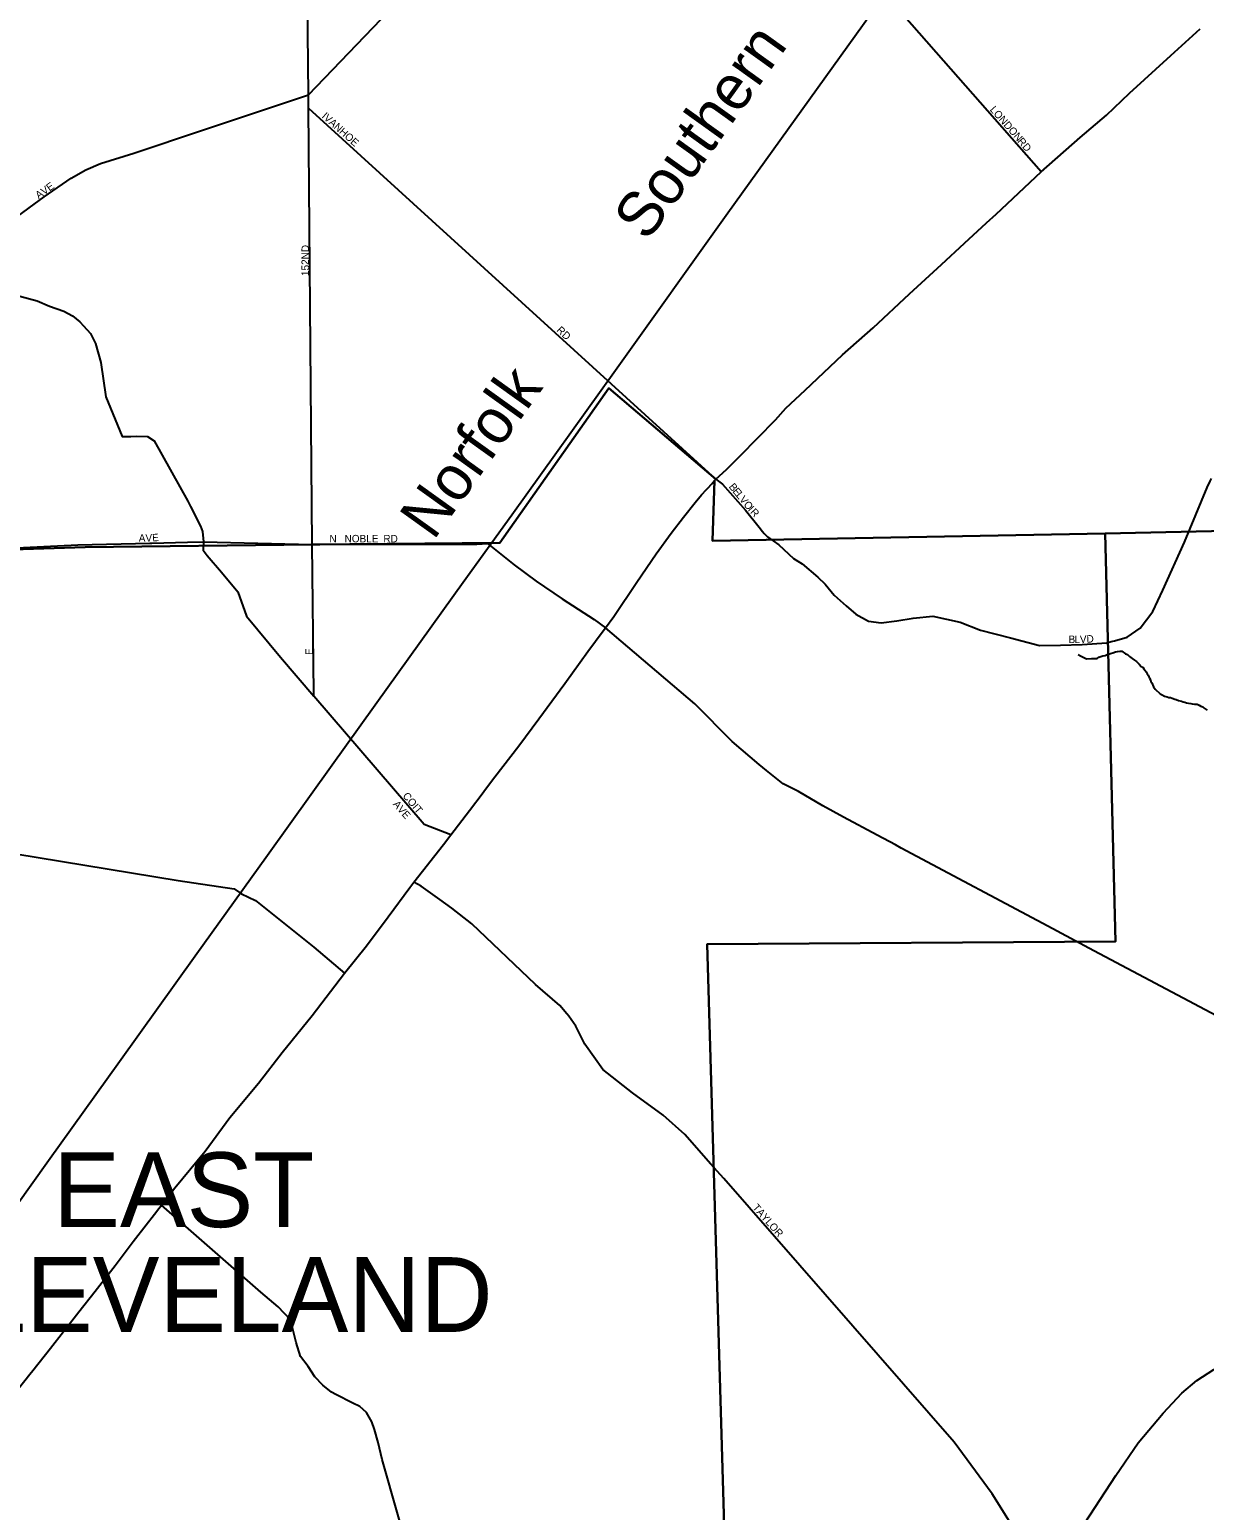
# Model space of a CAD drawing. Extents: x 2010165 to 2382125, y 1060529 to 1407316.
# Drawn here: x 2219834 to 2227695, y 1286370 to 1296274 of the extents above; entities that cross this region are included whole.
import ezdxf

# ---------------------------------------------------------------- set-up
doc = ezdxf.new("R2010")
doc.units = 0
for name, color, linetype in [('GM_X_City_Street', 7, 'Continuous'), ('GM_X_City_Street_Text', 7, 'Continuous'), ('GM_X_Corporation', 7, 'Continuous'), ('GM_X_Corporation_Text', 7, 'Continuous'), ('GM_X_Minor_River', 7, 'Continuous'), ('GM_X_Rail_Line', 7, 'Continuous'), ('GM_X_Rail_Line_Text', 7, 'Continuous'), ('GM_X_US_Route', 7, 'Continuous')]:
    doc.layers.add(name, color=color, linetype=linetype)

msp = doc.modelspace()

# ---------------------------------------------------------------- linework, layer by layer
at = {"layer": 'GM_X_City_Street'}
for points in [[(2221725.1, 1292831.1), (2221701, 1295749.3), (2221700.3, 1295837.4), (2221672.2, 1298335.8), (2221652.9, 1300040), (2221643.2, 1300378), (2221640, 1300703.8), (2221641.8, 1300728.4)], [(2219083.6, 1294374.8), (2219316.7, 1294626.7), (2219457.9, 1294779.4), (2219722.6, 1295002.3), (2219931.5, 1295155.4), (2220112.6, 1295280.8), (2220210.1, 1295336.5), (2220307.6, 1295378.2), (2220530.4, 1295447.8), (2220990, 1295601), (2221700.3, 1295837.4), (2224021.1, 1298258)], [(2226602.9, 1295322.3), (2224675.1, 1297514.3)], [(2221701, 1295749.3), (2224426.4, 1293267.8)], [(2219316.7, 1294626.7), (2219467.7, 1294585), (2219676, 1294516.2), (2219883.9, 1294461.3), (2219967.1, 1294425.3), (2220062.2, 1294391.6), (2220121.2, 1294359.1), (2220170.3, 1294320.2), (2220195.1, 1294292.7), (2220240.5, 1294241.7), (2220274.4, 1294174.3), (2220309.7, 1294048.7), (2220343.7, 1293818.7), (2220452.2, 1293552.8), (2220512, 1293552), (2220551.1, 1293555), (2220622.9, 1293553.8), (2220667.6, 1293523.3), (2220892.5, 1293120.5), (2220911, 1293083.7)], [(2224426.4, 1293267.8), (2224469.3, 1293233.8), (2224624, 1293059.9), (2224715.7, 1292946.3), (2224738, 1292917.1)], [(2227092.7, 1292187.3), (2227178.6, 1292210.9), (2227265.3, 1292271.4), (2227348.7, 1292382), (2227417.2, 1292524.3), (2227561.3, 1292845.2), (2227712.2, 1293212.5), (2227733.5, 1293254.7), (2227742, 1293271.5)], [(2220911, 1293083.7), (2220977.2, 1292952.5), (2220989.9, 1292917.3), (2220996.9, 1292849.5), (2220995.5, 1292793.2)], [(2224738, 1292917.1), (2224748, 1292903.9), (2224770.8, 1292882.1), (2224847.7, 1292827.9), (2224945.4, 1292737.4), (2225002.5, 1292700.7), (2225107.1, 1292611.1), (2225156.3, 1292566.2), (2225218.4, 1292491.5), (2225298.4, 1292421.3), (2225362.1, 1292364.7), (2225447.5, 1292318.7), (2225532, 1292306.9), (2225635.9, 1292319.6), (2225745.7, 1292338.5), (2225877.7, 1292351.9), (2226061.3, 1292310.5), (2226197, 1292257.8), (2226396.8, 1292206.8), (2226590.6, 1292155.6), (2226732.9, 1292157.2), (2226877.2, 1292161), (2227041.3, 1292173.2), (2227071.8, 1292181.6), (2227092.7, 1292187.3)], [(2217653.3, 1292735.8), (2217772.9, 1292721.7), (2218608.4, 1292753.1), (2220155.7, 1292828.3), (2220638.4, 1292839.6), (2220651.7, 1292840)], [(2220651.7, 1292840), (2220891, 1292846.6), (2220996.9, 1292849.5), (2221725.1, 1292831.1), (2221776.1, 1292831.2), (2221776.1, 1292831.2)], [(2220995.5, 1292793.2), (2220995.5, 1292793), (2221022.3, 1292757.8), (2221116.9, 1292644.8), (2221227, 1292515), (2221284, 1292351.3), (2221511.7, 1292076.2), (2221735.2, 1291815.8)], [(2221735, 1291836.2), (2221725.1, 1292831.1)], [(2221776.1, 1292831.2), (2222693.1, 1292832.8), (2222694.6, 1292832.8)], [(2222694.6, 1292832.8), (2222825.5, 1292833), (2222897.6, 1292836.9), (2222898.4, 1292836.3)], [(2222898.4, 1292836.3), (2222987.6, 1292767), (2223075.7, 1292695), (2223223, 1292584.3), (2223396.5, 1292466.3), (2223610.5, 1292329.4), (2223687.4, 1292274.2)], [(2225666.8, 1290800.2), (2225628.1, 1290820.8), (2225504.6, 1290886.8), (2225278.9, 1291007.4), (2225142.6, 1291082.2), (2224979.7, 1291178.3), (2224876.2, 1291229.8), (2224765.6, 1291319.3), (2224716.4, 1291358.2), (2224533.9, 1291514.1), (2224284.9, 1291764.6), (2223687.4, 1292274.2)], [(2222652.1, 1290888.1), (2222475, 1290958.8), (2221735.2, 1291815.8), (2221735, 1291836.2)], [(2218639.8, 1290942.4), (2220827.4, 1290582.2), (2221202.6, 1290527.7), (2221252, 1290493.2), (2221345.9, 1290448.7), (2221735.8, 1290137.5), (2221941.7, 1289963.7)], [(2226739.1, 1290228), (2226679.9, 1290259.6), (2225666.8, 1290800.2)], [(2222578.4, 1290455.7), (2222578.4, 1290455.8), (2222453.7, 1290544.7), (2222405.3, 1290571.5)], [(2223429.7, 1289690.2), (2223428.9, 1289691.1), (2223380.7, 1289747.7), (2223218.6, 1289888), (2222793, 1290294.5), (2222660, 1290397.5), (2222578.4, 1290455.7)], [(2231577.6, 1286021.1), (2231177.5, 1287070.6), (2230895.8, 1287806.1), (2230867.9, 1287877.6), (2230826.3, 1287934.8), (2230784.7, 1287993.9), (2230741.1, 1288051), (2230652.7, 1288137.1), (2230589.6, 1288210.1), (2230529.8, 1288256.1), (2230378.1, 1288357.4), (2230170.8, 1288471.9), (2230012.3, 1288552.1), (2229740.2, 1288685.6), (2228035.8, 1289538.9), (2226954.2, 1290113.2), (2226739.1, 1290228)], [(2226635.6, 1285956.3), (2226703.4, 1286013.5), (2226860.1, 1286232.3), (2227103.2, 1286604), (2227251.9, 1286822.6), (2227419.3, 1287019.6), (2227544.1, 1287153.4), (2227644.2, 1287238.2), (2227758.5, 1287313.5), (2227909.1, 1287385.6), (2227962.6, 1287407.1), (2228150.3, 1287440), (2228390.3, 1287462.3), (2229723.6, 1287464.6), (2230151, 1287455.6), (2230359.3, 1287463), (2230492.5, 1287506.6), (2230583.3, 1287563.1), (2230677.8, 1287631.8), (2230864.7, 1287769.1), (2230895.8, 1287806.1), (2233595.7, 1289787)], [(2224393.1, 1288686.5), (2224217.1, 1288884), (2224073.4, 1289012.8), (2223868.9, 1289164.1), (2223668.4, 1289319.5), (2223549.8, 1289489.1), (2223488.5, 1289609.9), (2223442.7, 1289675), (2223429.7, 1289690.2)], [(2226595.5, 1285922.4), (2226412.3, 1286260.9), (2226274.2, 1286482.1), (2226020.7, 1286826.9), (2224479.3, 1288589.7), (2224393.1, 1288686.5), (2224393.1, 1288686.5)], [(2222711.7, 1284887.5), (2222192.1, 1286709.7), (2222167.1, 1286823.4), (2222140.7, 1286911.1), (2222123.4, 1286962.8), (2222087.7, 1287024.1), (2222044.5, 1287065.2), (2221995.8, 1287088), (2221883.5, 1287144.9), (2221854.6, 1287161.4), (2221796.9, 1287208.8), (2221742.6, 1287264.1), (2221696.7, 1287333.2), (2221646.5, 1287398.5), (2221616.4, 1287493.7), (2221580.4, 1287645.3), (2221496.1, 1287732.6), (2221381.1, 1287828.9), (2220715.7, 1288410.7)]]:
    msp.add_lwpolyline(points, dxfattribs=at)
at = {"layer": 'GM_X_Corporation'}
for points in [[(2229671.2, 1292961.1), (2227031.5, 1292904), (2224403.8, 1292854.9), (2224417.4, 1293258.1), (2224426.4, 1293267.8), (2223708.9, 1293875.9), (2222979.7, 1292842.7), (2221725.1, 1292831.1), (2220205.1, 1292813.1), (2218751.6, 1292766.1)], [(2218751.6, 1292766.1), (2220205.1, 1292813.1), (2221725.1, 1292831.1), (2222979.7, 1292842.7), (2223708.9, 1293875.9), (2224426.4, 1293267.8), (2224417.4, 1293258.1), (2224403.8, 1292854.9), (2227031.5, 1292904), (2227099.1, 1290174.7), (2224367.1, 1290157.1), (2224518.8, 1284971.9), (2221727.1, 1284889.8), (2221785.3, 1282050.5), (2219239.6, 1282017.8)], [(2224518.8, 1284971.9), (2224367.1, 1290157.1), (2227099.1, 1290174.7), (2227031.5, 1292904), (2229671.2, 1292961.1), (2229712.6, 1290255.7), (2233079.5, 1290303.5), (2233195.3, 1290226.3), (2233294.4, 1290116.5), (2233432.5, 1289969.5), (2233517.7, 1289853.2), (2233595.7, 1289787), (2233926.8, 1289388), (2234201.1, 1289017.7), (2234325.3, 1288864.4), (2232761.3, 1287788.3), (2232960.9, 1287546.8), (2233029.7, 1284948.2)]]:
    msp.add_lwpolyline(points, dxfattribs=at)
at = {"layer": 'GM_X_Minor_River'}
msp.add_lwpolyline([(2226849.6, 1292096), (2226865.8, 1292086.2), (2226888.2, 1292074.6), (2226906.4, 1292066.9), (2226938.5, 1292067.6), (2226964.6, 1292068.1), (2226976.7, 1292068.3), (2226988.5, 1292076.6), (2227014.5, 1292085.1), (2227030.5, 1292087.4), (2227044.4, 1292095.7), (2227066.3, 1292102.2), (2227082.3, 1292106.5), (2227100.2, 1292112.9), (2227114.2, 1292115.1), (2227130.3, 1292117.5), (2227142.3, 1292117.7), (2227166.8, 1292100.1), (2227180.9, 1292094.3), (2227193.2, 1292082.5), (2227211.6, 1292068.8), (2227227.9, 1292057.1), (2227240.1, 1292047.3), (2227258.6, 1292029.5), (2227270.9, 1292015.7), (2227283.1, 1292009.9), (2227289.3, 1292000), (2227297.6, 1291988.1), (2227305.8, 1291978.2), (2227312.1, 1291966.3), (2227318.3, 1291956.4), (2227322.5, 1291946.4), (2227326.7, 1291936.4), (2227333, 1291924.5), (2227337.2, 1291914.5), (2227343.4, 1291904.6), (2227354, 1291878.7), (2227366.4, 1291862.9), (2227399.1, 1291831.3), (2227411.3, 1291825.6), (2227427.6, 1291815.8), (2227445.7, 1291812.2), (2227457.8, 1291808.4), (2227467.9, 1291806.6), (2227480, 1291802.8), (2227496.2, 1291797.1), (2227506.3, 1291793.2), (2227522.5, 1291787.5), (2227540.7, 1291781.8), (2227552.8, 1291778.1), (2227564.9, 1291776.3), (2227575, 1291772.5), (2227589.2, 1291768.7), (2227603.3, 1291767), (2227613.3, 1291765.2), (2227629.4, 1291763.5), (2227645.5, 1291761.8), (2227659.7, 1291756), (2227671.9, 1291750.2), (2227684.1, 1291744.4), (2227694.2, 1291736.6), (2227712.6, 1291722.9)], dxfattribs=at)
at = {"layer": 'GM_X_Rail_Line'}
msp.add_lwpolyline([(2219738.6, 1288401.3), (2219960.8, 1288710.9), (2220435, 1289372.1), (2220941.5, 1290078.9), (2221260.8, 1290524), (2221424.5, 1290751.9), (2221859.3, 1291356.5), (2222231.4, 1291875.8), (2222735.2, 1292578), (2223060, 1293029.9), (2223753.1, 1293997.2), (2224505.8, 1295048.2), (2224955.8, 1295674.5), (2225561.3, 1296519.3)], dxfattribs=at)
at = {"layer": 'GM_X_US_Route'}
for points in [[(2224398.3, 1293237.4), (2224417.4, 1293258), (2224426.4, 1293267.8), (2224496.4, 1293332), (2224589.1, 1293424.6), (2224824.9, 1293664.9), (2224894.8, 1293741.8), (2225023.3, 1293862.4), (2225274, 1294100), (2225477.6, 1294280), (2225720.5, 1294508), (2225934.5, 1294702.9), (2226090, 1294846.1), (2226235.9, 1294982.4), (2226300.6, 1295041), (2226602.9, 1295322.3), (2226862.4, 1295553.8), (2227039.7, 1295702.3), (2227193.5, 1295848.3), (2227470.2, 1296102.1), (2227667.2, 1296280.1)], [(2223671.7, 1292253.2), (2223687.4, 1292274.2), (2223743.6, 1292349.6), (2223898, 1292579.4), (2224026.7, 1292768.9), (2224125.7, 1292906.1), (2224209.9, 1293014.4), (2224287.6, 1293111.9), (2224328.7, 1293163), (2224362.1, 1293198.4)], [(2224362.1, 1293198.4), (2224371.1, 1293208), (2224398.3, 1293237.4)], [(2222877.6, 1291184.9), (2222946.9, 1291276.7), (2223107.5, 1291484.5), (2223240.2, 1291664), (2223414.6, 1291901.9), (2223569.2, 1292115.7), (2223671.7, 1292253.2)], [(2222652.1, 1290888.1), (2222776.4, 1291050.9), (2222867.9, 1291172.2), (2222877.6, 1291184.9)], [(2220614.8, 1288281.3), (2220670.5, 1288351.8), (2220698.7, 1288388.6), (2220715.7, 1288410.7), (2220805.3, 1288527.3), (2221007.7, 1288773.5), (2221174.2, 1288997.3), (2221364.7, 1289227.4), (2221523.3, 1289433.1), (2221723.6, 1289681.3), (2221941.7, 1289963.7), (2222088.5, 1290147.3), (2222233.2, 1290340.9), (2222377.9, 1290536.5), (2222405.3, 1290571.5), (2222603.9, 1290824.9), (2222645.5, 1290879.3), (2222652.1, 1290888.1)], [(2219973.6, 1287455.8), (2220004.7, 1287495), (2220030, 1287526.9), (2220162.9, 1287698.3), (2220271.9, 1287837.5), (2220406.8, 1288008.9), (2220525.7, 1288168.3), (2220614.8, 1288281.3)], [(2219843.7, 1287291.9), (2219846.1, 1287294.9), (2219897.1, 1287359.4), (2219973.6, 1287455.8)], [(2219486.7, 1286841.2), (2219591.7, 1286976.1), (2219750.4, 1287173.8), (2219843.7, 1287291.9)]]:
    msp.add_lwpolyline(points, dxfattribs=at)

# ---------------------------------------------------------------- texts
at = {"layer": 'GM_X_City_Street_Text'}
for s, rotation, p in [('LONDON', 311.54927, (2226256, 1295736.9)), ('IVANHOE', 318.21384, (2221784.8, 1295689.3)), ('RD', 310.60387, (2226440.9, 1295525.6)), ('AVE', 35.30036, (2219894.2, 1295139.9)), ('152ND', 90, (2221703.1, 1294626.2)), ('RD', 317.1199, (2223355.7, 1294259.1)), ('B', 309.47908, (2224509.4, 1293215.4)), ('E', 309.51358, (2224534.6, 1293184.8)), ('L', 309.50472, (2224557, 1293157.7)), ('V', 309.48934, (2224579.4, 1293130.5)), ('O', 310.15784, (2224607.8, 1293096.1)), ('I', 311.87807, (2224637.2, 1293061.2)), ('R', 312.45038, (2224652.3, 1293044.4)), ('A', 0.1093, (2220564.2, 1292849.3)), ('V', 1.61538, (2220609.6, 1292849.4)), ('E', 4.18082, (2220656, 1292850.7)), ('N', 0.00001, (2221840.1, 1292844.8)), ('NOBLE', 0.00001, (2221941.3, 1292844.9)), ('RD', 0.00001, (2222200.9, 1292844.8)), ('B', 0.04858, (2226785.7, 1292171.6)), ('L', 0.07014, (2226825.4, 1292171.7)), ('V', 1.9516, (2226862.3, 1292171.8)), ('D', 3.15048, (2226907.4, 1292173.3)), ('E', 90, (2221729.5, 1292091.8)), ('AVE', 310.81742, (2222261.8, 1291091.4)), ('COIT', 310.03273, (2222326.9, 1291147.5)), ('TAYLOR', 311.37768, (2224667.6, 1288393.3))]:
    msp.add_text(s, height=50, rotation=rotation, dxfattribs=at).set_placement(p)
at = {"layer": 'GM_X_Corporation_Text'}
for s, p in [('EAST', (2219992.1, 1288264.8)), ('CLEVELAND', (2218955.9, 1287564.2))]:
    msp.add_text(s, height=500, rotation=0.00001, dxfattribs=at).set_placement(p)
at = {"layer": 'GM_X_Rail_Line_Text'}
for s, rotation, p in [('Southern', 54.38102, (2223966.7, 1294849.9)), ('Norfolk', 54.36787, (2222536.6, 1292852.2))]:
    msp.add_text(s, height=299, rotation=rotation, dxfattribs=at).set_placement(p)

doc.saveas('drawing.dxf')
